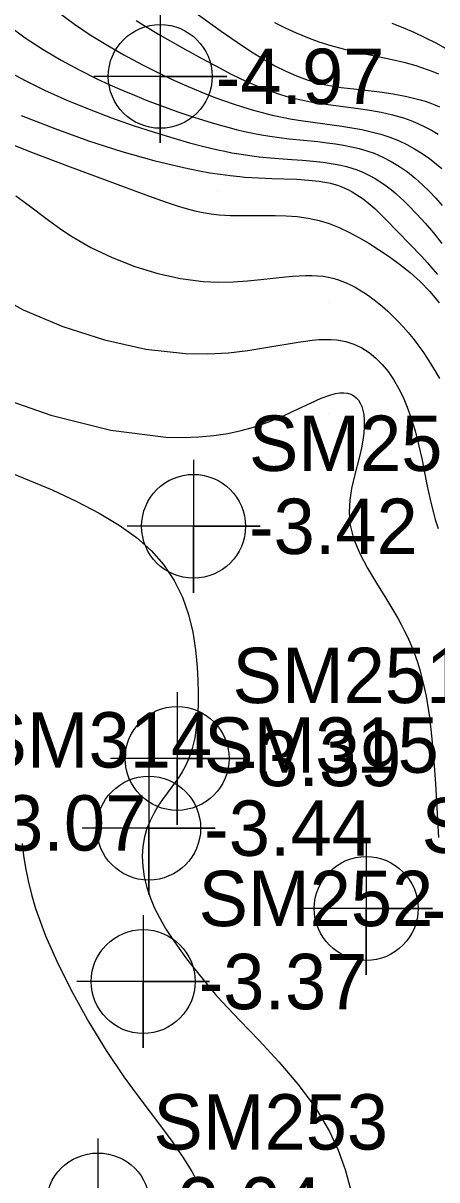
# Model space of a CAD drawing. Extents: x 2602990 to 2605851, y 618069 to 619180.
# Drawn here: x 2604136.2 to 2604154.9, y 618540.4 to 618592.6 of the extents above; entities that cross this region are included whole.
import ezdxf

# ---------------------------------------------------------------- set-up
doc = ezdxf.new("R2010")
doc.units = 0
for name, color, linetype in [('Default', 7, 'Continuous'), ('DTM Contours Major', 7, 'Continuous'), ('DTM Contours Minor', 7, 'Continuous'), ('Exist DTM Breakline', 7, 'Continuous'), ('Exist DTM Regular Point Underwater CELL', 7, 'Continuous'), ('Exist DTM Regular Point Underwater Cogo Elevation', 7, 'Continuous'), ('Exist DTM Regular Point Underwater Cogo Number', 7, 'Continuous'), ('Exist DTM Scan Elevation Point', 7, 'Continuous')]:
    doc.layers.add(name, color=color, linetype=linetype)

# ---------------------------------------------------------------- blocks, each defined once
blk = doc.blocks.new('POINT_DISPLAY')
at = {"layer": 'Default'}
blk.add_line((0, 0), (0, 0), dxfattribs=at)

msp = doc.modelspace()

# ---------------------------------------------------------------- linework, layer by layer
at = {"layer": 'DTM Contours Major'}
msp.add_lwpolyline([(2604135.898, 618584.824), (2604136.398, 618584.457), (2604137.368, 618583.723), (2604137.861, 618583.366), (2604138.375, 618583.023), (2604139.281, 618582.498), (2604140.251, 618582.032), (2604141.265, 618581.634), (2604142.3, 618581.315), (2604143.335, 618581.085), (2604144.35, 618580.954), (2604145.04, 618580.925), (2604145.706, 618580.937), (2604146.346, 618580.979), (2604146.956, 618581.04), (2604148.074, 618581.167), (2604148.389, 618581.197), (2604148.69, 618581.218), (2604148.977, 618581.23), (2604149.252, 618581.231), (2604149.515, 618581.219), (2604149.766, 618581.193), (2604149.988, 618581.157), (2604150.202, 618581.108), (2604150.409, 618581.047), (2604150.611, 618580.976), (2604150.809, 618580.894), (2604151.004, 618580.802), (2604151.208, 618580.695), (2604151.409, 618580.579), (2604151.61, 618580.453), (2604151.809, 618580.317), (2604152.007, 618580.173), (2604152.204, 618580.019), (2604152.444, 618579.821), (2604152.682, 618579.611), (2604152.918, 618579.389), (2604153.151, 618579.156), (2604153.379, 618578.911), (2604153.603, 618578.656), (2604153.828, 618578.38), (2604154.047, 618578.094), (2604154.259, 618577.799), (2604154.463, 618577.495), (2604154.66, 618577.184), (2604154.85, 618576.865), (2604155.014, 618576.572)], dxfattribs=at)
at = {"layer": 'DTM Contours Minor'}
for points in [[(2604137.794, 618593.126), (2604138.543, 618592.574), (2604139.298, 618592.068), (2604140.047, 618591.607), (2604140.775, 618591.189), (2604141.611, 618590.741), (2604142.3, 618590.393), (2604142.92, 618590.096), (2604143.563, 618589.805), (2604144.242, 618589.518), (2604144.584, 618589.382), (2604144.928, 618589.25), (2604145.276, 618589.122), (2604145.699, 618588.975), (2604146.129, 618588.834), (2604146.566, 618588.702), (2604147.009, 618588.58), (2604147.458, 618588.469), (2604147.911, 618588.371), (2604148.282, 618588.302), (2604148.655, 618588.24), (2604149.407, 618588.131), (2604150.613, 618587.966), (2604151.061, 618587.895), (2604151.505, 618587.814), (2604151.941, 618587.719), (2604152.368, 618587.606), (2604152.783, 618587.471), (2604153.166, 618587.319), (2604153.536, 618587.146), (2604153.892, 618586.952), (2604154.235, 618586.739), (2604154.565, 618586.508), (2604154.881, 618586.26), (2604155.124, 618586.05)], [(2604141.323, 618592.736), (2604141.689, 618592.509), (2604142.414, 618592.079), (2604143.422, 618591.506), (2604144.295, 618591.02), (2604145.111, 618590.58), (2604145.592, 618590.331), (2604146.08, 618590.093), (2604146.328, 618589.979), (2604146.696, 618589.819), (2604147.071, 618589.669), (2604147.453, 618589.529), (2604147.843, 618589.401), (2604148.24, 618589.285), (2604148.644, 618589.184), (2604148.919, 618589.125), (2604149.196, 618589.072), (2604149.762, 618588.98), (2604150.341, 618588.9), (2604151.359, 618588.769), (2604151.874, 618588.693), (2604152.388, 618588.6), (2604152.897, 618588.485), (2604153.396, 618588.34), (2604153.719, 618588.225), (2604154.037, 618588.094), (2604154.349, 618587.946), (2604154.657, 618587.783), (2604154.96, 618587.603)], [(2604144.031, 618593.063), (2604145.17, 618592.256), (2604145.643, 618591.926), (2604146.124, 618591.599), (2604146.611, 618591.281), (2604147.1, 618590.979), (2604147.591, 618590.699), (2604148.081, 618590.45), (2604148.323, 618590.339), (2604148.565, 618590.238), (2604148.807, 618590.145), (2604149.051, 618590.06), (2604149.297, 618589.984), (2604149.545, 618589.917), (2604149.883, 618589.839), (2604150.229, 618589.773), (2604150.584, 618589.718), (2604151.146, 618589.648), (2604152.325, 618589.514), (2604152.931, 618589.428), (2604153.541, 618589.314), (2604154.151, 618589.16), (2604154.369, 618589.092), (2604154.586, 618589.018), (2604154.802, 618588.937), (2604155.018, 618588.848)], [(2604147.574, 618592.646), (2604148.049, 618592.406), (2604148.543, 618592.179), (2604149.053, 618591.97), (2604149.576, 618591.779), (2604150.11, 618591.611), (2604150.667, 618591.462), (2604151.228, 618591.332), (2604152.885, 618590.983), (2604153.413, 618590.858), (2604153.683, 618590.785), (2604153.949, 618590.708), (2604154.21, 618590.624), (2604154.467, 618590.534), (2604154.721, 618590.436), (2604154.972, 618590.33)], [(2604135.546, 618592.523), (2604136.324, 618591.96), (2604137.125, 618591.437), (2604137.938, 618590.954), (2604138.753, 618590.512), (2604139.559, 618590.109), (2604140.133, 618589.841), (2604140.696, 618589.592), (2604141.246, 618589.361), (2604141.785, 618589.146), (2604142.31, 618588.945), (2604143.213, 618588.619), (2604143.973, 618588.361), (2604144.711, 618588.129), (2604145.075, 618588.023), (2604145.457, 618587.918), (2604145.837, 618587.821), (2604146.217, 618587.731), (2604146.597, 618587.65), (2604146.977, 618587.578), (2604147.36, 618587.515), (2604147.793, 618587.455), (2604148.227, 618587.404), (2604149.526, 618587.27), (2604149.953, 618587.221), (2604150.32, 618587.171), (2604150.682, 618587.112), (2604151.039, 618587.043), (2604151.389, 618586.959), (2604151.732, 618586.861), (2604152.067, 618586.744), (2604152.46, 618586.576), (2604152.842, 618586.379), (2604153.212, 618586.154), (2604153.571, 618585.903), (2604153.92, 618585.626), (2604154.258, 618585.325), (2604154.557, 618585.032), (2604154.85, 618584.719), (2604155.137, 618584.388)], [(2604152.872, 618592.625), (2604153.367, 618592.424), (2604153.863, 618592.208), (2604154.356, 618591.977), (2604154.845, 618591.73), (2604155.3, 618591.479)], [(2604135.482, 618590.475), (2604136.323, 618590.024), (2604137.186, 618589.601), (2604138.193, 618589.148), (2604139.207, 618588.73), (2604140.213, 618588.348), (2604141.196, 618588.002), (2604142.141, 618587.692), (2604143.032, 618587.42), (2604143.728, 618587.222), (2604144.384, 618587.05), (2604145.009, 618586.902), (2604145.329, 618586.834), (2604145.644, 618586.772), (2604145.955, 618586.717), (2604146.263, 618586.668), (2604146.569, 618586.625), (2604146.874, 618586.588), (2604147.372, 618586.539), (2604148.358, 618586.466), (2604148.84, 618586.432), (2604149.311, 618586.393), (2604149.766, 618586.343), (2604150.04, 618586.305), (2604150.308, 618586.26), (2604150.568, 618586.207), (2604150.821, 618586.145), (2604151.067, 618586.074), (2604151.306, 618585.992), (2604151.585, 618585.878), (2604151.855, 618585.748), (2604152.116, 618585.603), (2604152.368, 618585.444), (2604152.613, 618585.272), (2604152.852, 618585.087), (2604153.047, 618584.924), (2604153.239, 618584.754), (2604153.428, 618584.576), (2604153.616, 618584.391), (2604153.991, 618584.001), (2604154.364, 618583.59), (2604154.741, 618583.15), (2604155.122, 618582.675)], [(2604136.142, 618588.456), (2604137.652, 618587.856), (2604139.181, 618587.311), (2604140.687, 618586.83), (2604142.127, 618586.422), (2604143.459, 618586.098), (2604144.193, 618585.947), (2604144.656, 618585.865), (2604145.113, 618585.794), (2604145.564, 618585.736), (2604146.002, 618585.69), (2604146.216, 618585.672), (2604146.847, 618585.632), (2604147.454, 618585.607), (2604148.583, 618585.569), (2604149.101, 618585.538), (2604149.584, 618585.486), (2604149.759, 618585.459), (2604149.928, 618585.427), (2604150.093, 618585.391), (2604150.253, 618585.349), (2604150.409, 618585.301), (2604150.561, 618585.248), (2604150.739, 618585.175), (2604150.913, 618585.094), (2604151.082, 618585.003), (2604151.248, 618584.904), (2604151.411, 618584.797), (2604151.572, 618584.681), (2604151.835, 618584.472), (2604152.096, 618584.244), (2604152.355, 618584), (2604152.615, 618583.744), (2604153.671, 618582.662), (2604154.203, 618582.102), (2604154.465, 618581.814), (2604154.721, 618581.52), (2604154.933, 618581.265)], [(2604135.074, 618587.391), (2604136.674, 618586.759), (2604138.229, 618586.172), (2604141.313, 618585.038), (2604142.22, 618584.701), (2604142.765, 618584.508), (2604143.185, 618584.371), (2604143.587, 618584.253), (2604143.972, 618584.153), (2604144.346, 618584.072), (2604144.713, 618584.01), (2604145.075, 618583.967), (2604145.329, 618583.947), (2604145.583, 618583.935), (2604146.098, 618583.928), (2604147.104, 618583.941), (2604147.594, 618583.941), (2604148.092, 618583.926), (2604148.593, 618583.888), (2604149.094, 618583.819), (2604149.591, 618583.71), (2604150.042, 618583.57), (2604150.489, 618583.394), (2604150.933, 618583.186), (2604151.376, 618582.948), (2604151.821, 618582.686), (2604152.268, 618582.401), (2604152.744, 618582.081), (2604153.218, 618581.736), (2604153.687, 618581.36), (2604154.144, 618580.949), (2604154.583, 618580.498), (2604155, 618580)], [(2604134.594, 618580.576), (2604136.227, 618579.681), (2604138.023, 618578.919), (2604139.898, 618578.317), (2604141.77, 618577.902), (2604143.557, 618577.7), (2604144.555, 618577.688), (2604145.493, 618577.742), (2604146.37, 618577.843), (2604147.187, 618577.969), (2604148.64, 618578.221), (2604148.963, 618578.269), (2604149.272, 618578.307), (2604149.569, 618578.332), (2604149.853, 618578.344), (2604150.126, 618578.34), (2604150.39, 618578.318), (2604150.784, 618578.244), (2604151.156, 618578.124), (2604151.508, 618577.96), (2604151.838, 618577.751), (2604152.148, 618577.501), (2604152.437, 618577.21), (2604152.701, 618576.887), (2604152.945, 618576.529), (2604153.17, 618576.141), (2604153.375, 618575.727), (2604153.561, 618575.288), (2604153.727, 618574.83), (2604153.913, 618574.219), (2604154.074, 618573.592), (2604154.216, 618572.959), (2604154.468, 618571.721), (2604154.628, 618570.975), (2604154.742, 618570.507), (2604154.826, 618570.207), (2604154.952, 618569.811)], [(2604134.709, 618575.881), (2604137.481, 618574.917), (2604140.191, 618574.251), (2604142.662, 618573.935), (2604143.431, 618573.915), (2604144.152, 618573.939), (2604144.829, 618574.002), (2604145.465, 618574.1), (2604146.062, 618574.229), (2604146.622, 618574.384), (2604147.36, 618574.64), (2604148.032, 618574.919), (2604148.642, 618575.2), (2604149.19, 618575.461), (2604149.679, 618575.682), (2604150.112, 618575.841), (2604150.326, 618575.894), (2604150.523, 618575.923), (2604150.704, 618575.927), (2604150.868, 618575.907), (2604151.017, 618575.862), (2604151.149, 618575.794), (2604151.263, 618575.704), (2604151.361, 618575.592), (2604151.444, 618575.46), (2604151.51, 618575.308), (2604151.562, 618575.139), (2604151.597, 618574.952), (2604151.62, 618574.691), (2604151.62, 618574.408), (2604151.597, 618574.105), (2604151.556, 618573.786), (2604151.496, 618573.453), (2604151.421, 618573.11), (2604151.168, 618572.118), (2604151.051, 618571.604), (2604150.967, 618571.082), (2604150.935, 618570.553), (2604150.976, 618570.018), (2604151.143, 618569.352), (2604151.42, 618568.682), (2604151.775, 618568.009), (2604152.178, 618567.334), (2604152.599, 618566.658), (2604153.007, 618565.982), (2604153.154, 618565.724), (2604153.294, 618565.465), (2604153.427, 618565.205), (2604153.554, 618564.943), (2604153.673, 618564.678), (2604153.786, 618564.409), (2604153.915, 618564.069), (2604154.034, 618563.722), (2604154.142, 618563.365), (2604154.241, 618562.998), (2604154.33, 618562.619), (2604154.411, 618562.227), (2604154.562, 618561.293), (2604154.678, 618560.309), (2604154.767, 618559.296), (2604154.836, 618558.277), (2604154.979, 618555.85)], [(2604134.959, 618572.609), (2604137.532, 618571.551), (2604138.653, 618571.03), (2604139.661, 618570.502), (2604140.555, 618569.962), (2604141.337, 618569.4), (2604142.007, 618568.809), (2604142.567, 618568.182), (2604143.048, 618567.461), (2604143.417, 618566.702), (2604143.689, 618565.918), (2604143.88, 618565.123), (2604144.006, 618564.33), (2604144.083, 618563.551), (2604144.117, 618562.955), (2604144.131, 618562.379), (2604144.123, 618561.828), (2604144.093, 618561.305), (2604144.042, 618560.814), (2604143.969, 618560.358), (2604143.915, 618560.107), (2604143.854, 618559.869), (2604143.783, 618559.642), (2604143.705, 618559.426), (2604143.616, 618559.22), (2604143.518, 618559.023), (2604143.403, 618558.821), (2604143.278, 618558.625), (2604143.146, 618558.434), (2604142.721, 618557.859), (2604142.512, 618557.567), (2604142.31, 618557.261), (2604142.121, 618556.941), (2604141.952, 618556.605), (2604141.81, 618556.253), (2604141.702, 618555.884), (2604141.628, 618555.453), (2604141.603, 618555.004), (2604141.626, 618554.542), (2604141.695, 618554.071), (2604141.81, 618553.596), (2604141.968, 618553.121), (2604142.162, 618552.662), (2604142.394, 618552.206), (2604142.657, 618551.751), (2604142.95, 618551.295), (2604143.268, 618550.838), (2604143.606, 618550.378), (2604143.843, 618550.068), (2604144.089, 618549.755), (2604144.346, 618549.438), (2604144.616, 618549.115), (2604144.9, 618548.787), (2604145.2, 618548.451), (2604146.009, 618547.59), (2604146.879, 618546.681), (2604147.766, 618545.725), (2604148.622, 618544.722), (2604149.402, 618543.674), (2604150.059, 618542.581), (2604150.449, 618541.732), (2604150.757, 618540.862), (2604150.995, 618539.972)], [(2604136.178, 618555.579), (2604136.239, 618555.04), (2604136.327, 618554.479), (2604136.446, 618553.893), (2604136.599, 618553.281), (2604136.791, 618552.642), (2604137.24, 618551.419), (2604137.804, 618550.133), (2604138.462, 618548.819), (2604139.19, 618547.511), (2604139.966, 618546.243), (2604140.768, 618545.047), (2604141.35, 618544.243), (2604142.468, 618542.771), (2604142.979, 618542.086), (2604143.44, 618541.424), (2604143.84, 618540.777), (2604144.066, 618540.352)]]:
    msp.add_lwpolyline(points, dxfattribs=at)
at = {"layer": 'Exist DTM Breakline'}
msp.add_spline([(2604056.195, 618608.101), (2604070.612, 618564.846), (2604060.948, 618498.617), (2604052.223, 618447.183), (2604051.568, 618445.166), (2604051.779, 618438.355), (2604056.316, 618420.051), (2604056.045, 618414.227), (2604060.112, 618404.174), (2604065.814, 618393.977), (2604079.591, 618374.932), (2604102.645, 618354.376), (2604129.573, 618330.438), (2604185.644, 618288.739), (2604229.181, 618260.22), (2604259.941, 618240.43), (2604275.412, 618231.212), (2604276.014, 618212.47)], degree=3, dxfattribs=at)
at = {"layer": 'Exist DTM Regular Point Underwater CELL'}
for points in [[(2604142.413, 618593.216), (2604142.413, 618587.216), (2604142.413, 618590.216), (2604145.413, 618590.216), (2604139.413, 618590.216)], [(2604143.917, 618572.903), (2604143.917, 618566.903), (2604143.917, 618569.903), (2604146.917, 618569.903), (2604140.917, 618569.903)], [(2604143.175, 618562.422), (2604143.175, 618556.422), (2604143.175, 618559.422), (2604146.175, 618559.422), (2604140.175, 618559.422)], [(2604141.894, 618559.276), (2604141.894, 618553.276), (2604141.894, 618556.276), (2604144.894, 618556.276), (2604138.894, 618556.276)], [(2604151.709, 618555.648), (2604151.709, 618549.648), (2604151.709, 618552.648), (2604154.709, 618552.648), (2604148.709, 618552.648)], [(2604141.643, 618552.351), (2604141.643, 618546.351), (2604141.643, 618549.351), (2604144.643, 618549.351), (2604138.643, 618549.351)], [(2604139.603, 618542.264), (2604139.603, 618536.264), (2604139.603, 618539.264), (2604142.603, 618539.264), (2604136.603, 618539.264)]]:
    msp.add_lwpolyline(points, dxfattribs=at)
for centre in [(2604142.413, 618590.216), (2604143.917, 618569.903), (2604143.175, 618559.422), (2604141.894, 618556.276), (2604151.709, 618552.648), (2604141.643, 618549.351), (2604139.603, 618539.264)]:
    msp.add_circle(centre, 2.344, dxfattribs=at)

# ---------------------------------------------------------------- block references
at = {"layer": 'Exist DTM Scan Elevation Point', "xscale": 1.3123333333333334, "yscale": 1.3123333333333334}
for p in [(2604145, 618590), (2604150, 618590), (2604145, 618585), (2604150, 618585), (2604150, 618580), (2604150, 618575)]:
    msp.add_blockref('POINT_DISPLAY', p, dxfattribs=at)

# ---------------------------------------------------------------- texts
at = {"layer": 'Exist DTM Regular Point Underwater Cogo Elevation'}
for s, p in [('-4.97', (2604144.913, 618588.966)), ('-3.42', (2604146.417, 618568.653)), ('-3.39', (2604145.675, 618558.172)), ('-3.07', (2604134.164, 618555.261)), ('-3.44', (2604144.394, 618555.026)), ('-3.49', (2604154.209, 618551.398)), ('-3.37', (2604144.143, 618548.101)), ('-3.04', (2604142.103, 618538.014))]:
    msp.add_text(s, height=2.5, dxfattribs=at).set_placement(p)
at = {"layer": 'Exist DTM Regular Point Underwater Cogo Number'}
for s, p in [('SM250', (2604146.417, 618572.403)), ('SM251', (2604145.675, 618561.922)), ('SM314', (2604134.164, 618559.011)), ('SM315', (2604144.394, 618558.776)), ('SM316', (2604154.209, 618555.148)), ('SM252', (2604144.143, 618551.851)), ('SM253', (2604142.103, 618541.764))]:
    msp.add_text(s, height=2.5, dxfattribs=at).set_placement(p)

doc.saveas('drawing.dxf')
